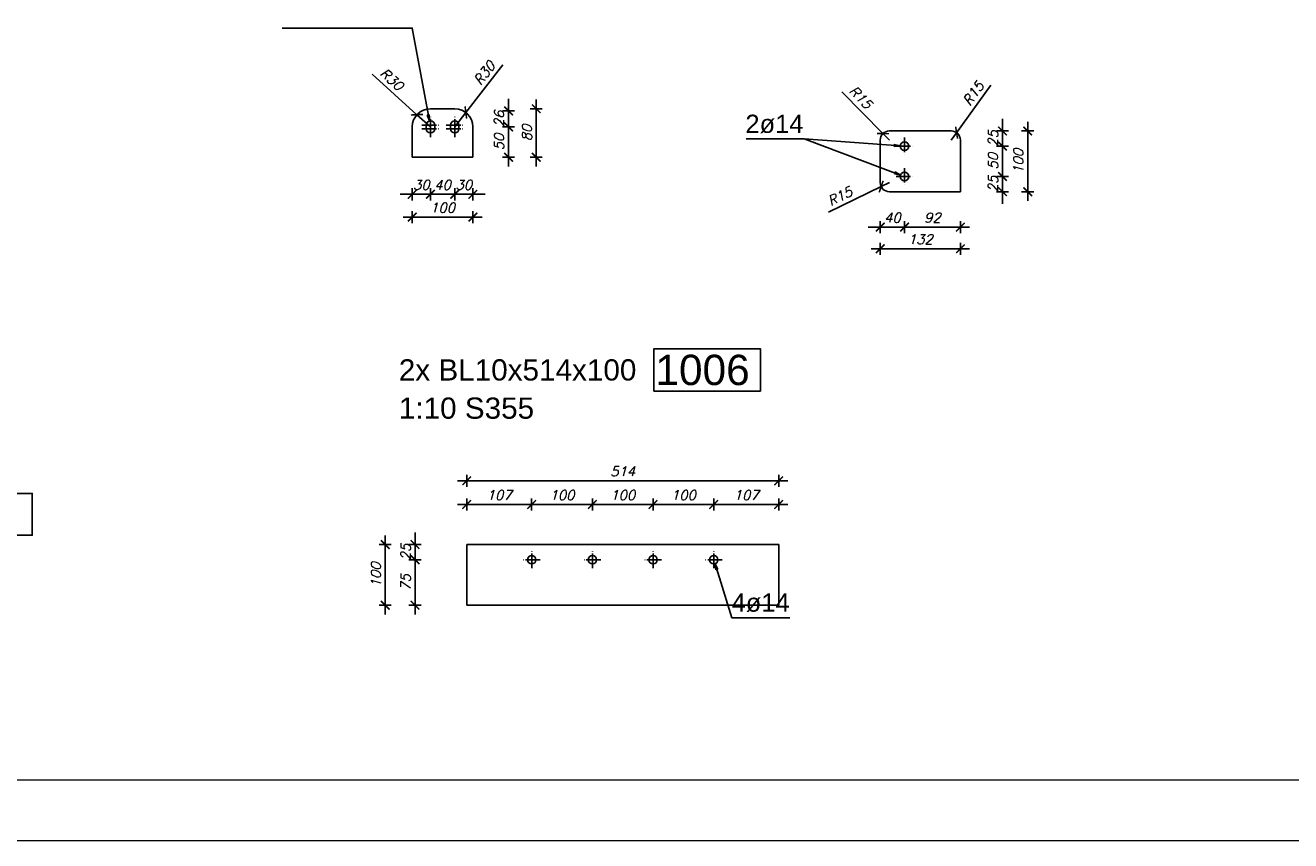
# Model space of a CAD drawing. Header units: millimetres. Extents: x 1814 to 94182, y 11562 to 49454.
# Tile 484 of 656: x 29456 to 29978, y 20272 to 20608. Entities that reach past the tile are written whole.
import ezdxf

# ---------------------------------------------------------------- set-up
doc = ezdxf.new("R2010")
doc.units = ezdxf.units.MM
doc.linetypes.add('ACAD_ISO04W100', pattern=[30, 24, -3, 0, -3])
doc.layers.add('pomoc', color=210, linetype='Continuous', lineweight=9, plot=False)
doc.layers.add('ramka', color=84, linetype='Continuous', lineweight=15)
doc.layers.add('wymiar', color=135, linetype='Continuous', lineweight=9)
doc.styles.add('ARIAL', font='arial.ttf')
doc.styles.add('WYMIARY', font='simplex.shx', dxfattribs={"oblique": 15})
doc.dimstyles.new('1--10', dxfattribs={"dimscale": 25, "dimtxt": 0.16, "dimasz": 0.2, "dimexe": 0.1, "dimexo": 0.1, "dimgap": 0.075, "dimtad": 1, "dimdec": 0, "dimlfac": 4, "dimrnd": 0.01, "dimzin": 9, "dimtxsty": 'WYMIARY', "dimblk": 'ARCHTICK', "dimcen": 0.2, "dimdle": 0.15, "dimadec": 1, "dimazin": 1, "dimtfac": 1, "dimtdec": 0, "dimtix": 1, "dimtmove": 2, "dimatfit": 3, "dimldrblk": 'ARCHTICK', "dimfxl": 0, "dimarcsym": 0})

# ---------------------------------------------------------------- blocks, each defined once
blk = doc.blocks.new('_ARCHTICK')
at = {"color": 0, "linetype": 'ByBlock', "lineweight": -2}
blk.add_solid([(0.4, 0.31), (0.31, 0.4), (-0.31, -0.4), (-0.4, -0.31)], dxfattribs=at)
blk = doc.blocks.new('*D2640')
at = {"layer": 'Defpoints', "color": 0}
for p in [(29665.07, 20410.6), (29638.32, 20394.09), (29665.07, 20391.34)]:
    blk.add_point(p, dxfattribs=at)
at = {"layer": 'wymiar', "color": 0, "lineweight": -2}
for p, q in [((29638.32, 20408.1), (29638.32, 20413.1)), ((29665.07, 20408.1), (29665.07, 20413.1)), ((29634.57, 20410.6), (29668.82, 20410.6))]:
    blk.add_line(p, q, dxfattribs=at)
at = {"layer": 'wymiar', "color": 0, "lineweight": -2, "xscale": 5, "yscale": 5, "zscale": 5, "rotation": 180}
blk.add_blockref('_ARCHTICK', (29638.32, 20410.6), dxfattribs=at)
at = {"layer": 'wymiar', "color": 0, "lineweight": -2, "xscale": 5, "yscale": 5, "zscale": 5}
blk.add_blockref('_ARCHTICK', (29665.07, 20410.6), dxfattribs=at)
at = {"layer": 'wymiar', "color": 0, "insert": (29651.7, 20414.47), "char_height": 4, "attachment_point": 5, "style": 'WYMIARY'}
blk.add_mtext('107', dxfattribs=at)
blk = doc.blocks.new('*D2641')
at = {"layer": 'Defpoints', "color": 0}
for p in [(29690.07, 20410.6), (29665.07, 20391.34), (29690.07, 20384.34)]:
    blk.add_point(p, dxfattribs=at)
at = {"layer": 'wymiar', "color": 0, "lineweight": -2}
for p, q in [((29665.07, 20408.1), (29665.07, 20413.1)), ((29690.07, 20408.1), (29690.07, 20413.1)), ((29661.32, 20410.6), (29693.82, 20410.6))]:
    blk.add_line(p, q, dxfattribs=at)
at = {"layer": 'wymiar', "color": 0, "lineweight": -2, "xscale": 5, "yscale": 5, "zscale": 5, "rotation": 180}
blk.add_blockref('_ARCHTICK', (29665.07, 20410.6), dxfattribs=at)
at = {"layer": 'wymiar', "color": 0, "lineweight": -2, "xscale": 5, "yscale": 5, "zscale": 5}
blk.add_blockref('_ARCHTICK', (29690.07, 20410.6), dxfattribs=at)
at = {"layer": 'wymiar', "color": 0, "insert": (29677.57, 20414.47), "char_height": 4, "attachment_point": 5, "style": 'WYMIARY'}
blk.add_mtext('100', dxfattribs=at)
blk = doc.blocks.new('*D2642')
at = {"layer": 'Defpoints', "color": 0}
for p in [(29715.07, 20410.6), (29715.07, 20387.84), (29690.07, 20384.34)]:
    blk.add_point(p, dxfattribs=at)
at = {"layer": 'wymiar', "color": 0, "lineweight": -2}
for p, q in [((29690.07, 20408.1), (29690.07, 20413.1)), ((29715.07, 20408.1), (29715.07, 20413.1)), ((29686.32, 20410.6), (29718.82, 20410.6))]:
    blk.add_line(p, q, dxfattribs=at)
at = {"layer": 'wymiar', "color": 0, "lineweight": -2, "xscale": 5, "yscale": 5, "zscale": 5, "rotation": 180}
blk.add_blockref('_ARCHTICK', (29690.07, 20410.6), dxfattribs=at)
at = {"layer": 'wymiar', "color": 0, "lineweight": -2, "xscale": 5, "yscale": 5, "zscale": 5}
blk.add_blockref('_ARCHTICK', (29715.07, 20410.6), dxfattribs=at)
at = {"layer": 'wymiar', "color": 0, "insert": (29702.57, 20414.47), "char_height": 4, "attachment_point": 5, "style": 'WYMIARY'}
blk.add_mtext('100', dxfattribs=at)
blk = doc.blocks.new('*D2643')
at = {"layer": 'Defpoints', "color": 0}
for p in [(29740.07, 20410.6), (29715.07, 20387.84), (29740.07, 20387.84)]:
    blk.add_point(p, dxfattribs=at)
at = {"layer": 'wymiar', "color": 0, "lineweight": -2}
for p, q in [((29715.07, 20408.1), (29715.07, 20413.1)), ((29740.07, 20408.1), (29740.07, 20413.1)), ((29711.32, 20410.6), (29743.82, 20410.6))]:
    blk.add_line(p, q, dxfattribs=at)
at = {"layer": 'wymiar', "color": 0, "lineweight": -2, "xscale": 5, "yscale": 5, "zscale": 5, "rotation": 180}
blk.add_blockref('_ARCHTICK', (29715.07, 20410.6), dxfattribs=at)
at = {"layer": 'wymiar', "color": 0, "lineweight": -2, "xscale": 5, "yscale": 5, "zscale": 5}
blk.add_blockref('_ARCHTICK', (29740.07, 20410.6), dxfattribs=at)
at = {"layer": 'wymiar', "color": 0, "insert": (29727.57, 20414.47), "char_height": 4, "attachment_point": 5, "style": 'WYMIARY'}
blk.add_mtext('100', dxfattribs=at)
blk = doc.blocks.new('*D2644')
at = {"layer": 'Defpoints', "color": 0}
for p in [(29766.82, 20410.6), (29766.82, 20394.09), (29740.07, 20387.84)]:
    blk.add_point(p, dxfattribs=at)
at = {"layer": 'wymiar', "color": 0, "lineweight": -2}
for p, q in [((29740.07, 20408.1), (29740.07, 20413.1)), ((29766.82, 20408.1), (29766.82, 20413.1)), ((29736.32, 20410.6), (29770.57, 20410.6))]:
    blk.add_line(p, q, dxfattribs=at)
at = {"layer": 'wymiar', "color": 0, "lineweight": -2, "xscale": 5, "yscale": 5, "zscale": 5, "rotation": 180}
blk.add_blockref('_ARCHTICK', (29740.07, 20410.6), dxfattribs=at)
at = {"layer": 'wymiar', "color": 0, "lineweight": -2, "xscale": 5, "yscale": 5, "zscale": 5}
blk.add_blockref('_ARCHTICK', (29766.82, 20410.6), dxfattribs=at)
at = {"layer": 'wymiar', "color": 0, "insert": (29753.45, 20414.47), "char_height": 4, "attachment_point": 5, "style": 'WYMIARY'}
blk.add_mtext('107', dxfattribs=at)
blk = doc.blocks.new('*D2645')
at = {"layer": 'Defpoints', "color": 0}
for p in [(29766.82, 20420.37), (29638.32, 20394.09), (29766.82, 20394.09)]:
    blk.add_point(p, dxfattribs=at)
at = {"layer": 'wymiar', "color": 0, "lineweight": -2}
for p, q in [((29638.32, 20417.87), (29638.32, 20422.87)), ((29766.82, 20417.87), (29766.82, 20422.87)), ((29634.57, 20420.37), (29770.57, 20420.37))]:
    blk.add_line(p, q, dxfattribs=at)
at = {"layer": 'wymiar', "color": 0, "lineweight": -2, "xscale": 5, "yscale": 5, "zscale": 5, "rotation": 180}
blk.add_blockref('_ARCHTICK', (29638.32, 20420.37), dxfattribs=at)
at = {"layer": 'wymiar', "color": 0, "lineweight": -2, "xscale": 5, "yscale": 5, "zscale": 5}
blk.add_blockref('_ARCHTICK', (29766.82, 20420.37), dxfattribs=at)
at = {"layer": 'wymiar', "color": 0, "insert": (29702.57, 20424.25), "char_height": 4, "attachment_point": 5, "style": 'WYMIARY'}
blk.add_mtext('514', dxfattribs=at)
blk = doc.blocks.new('*D2646')
at = {"layer": 'Defpoints', "color": 0}
for p in [(29617.03, 20387.84), (29661.57, 20387.84), (29638.32, 20369.09)]:
    blk.add_point(p, dxfattribs=at)
at = {"layer": 'wymiar', "color": 0, "lineweight": -2}
for p, q in [((29617.03, 20365.34), (29617.03, 20391.59)), ((29619.53, 20387.84), (29614.53, 20387.84)), ((29619.53, 20369.09), (29614.53, 20369.09))]:
    blk.add_line(p, q, dxfattribs=at)
at = {"layer": 'wymiar', "color": 0, "lineweight": -2, "xscale": 5, "yscale": 5, "zscale": 5}
for p, rotation in [((29617.03, 20387.84), 90), ((29617.03, 20369.09), 270)]:
    blk.add_blockref('_ARCHTICK', p, dxfattribs=dict(at, rotation=rotation))
at = {"layer": 'wymiar', "color": 0, "insert": (29613.16, 20378.47), "char_height": 4, "attachment_point": 5, "rotation": 90, "style": 'WYMIARY'}
blk.add_mtext('75', dxfattribs=at)
blk = doc.blocks.new('*D2647')
at = {"layer": 'Defpoints', "color": 0}
for p in [(29617.03, 20394.09), (29638.32, 20394.09), (29661.57, 20387.84)]:
    blk.add_point(p, dxfattribs=at)
at = {"layer": 'wymiar', "color": 0, "lineweight": -2}
for p, q in [((29617.03, 20394.09), (29617.03, 20399.09)), ((29619.53, 20394.09), (29614.53, 20394.09)), ((29617.03, 20387.84), (29617.03, 20394.09)), ((29619.53, 20387.84), (29614.53, 20387.84)), ((29617.03, 20387.84), (29617.03, 20382.84))]:
    blk.add_line(p, q, dxfattribs=at)
at = {"layer": 'wymiar', "color": 0, "lineweight": -2, "xscale": 5, "yscale": 5, "zscale": 5}
for p, rotation in [((29617.03, 20394.09), 270), ((29617.03, 20387.84), 90)]:
    blk.add_blockref('_ARCHTICK', p, dxfattribs=dict(at, rotation=rotation))
at = {"layer": 'wymiar', "color": 0, "insert": (29613.16, 20390.97), "char_height": 4, "attachment_point": 5, "rotation": 90, "style": 'WYMIARY'}
blk.add_mtext('25', dxfattribs=at)
blk = doc.blocks.new('*D2648')
at = {"layer": 'Defpoints', "color": 0}
for p in [(29638.32, 20394.09), (29604.76, 20369.09), (29638.32, 20369.09)]:
    blk.add_point(p, dxfattribs=at)
at = {"layer": 'wymiar', "color": 0, "lineweight": -2}
for p, q in [((29604.76, 20397.84), (29604.76, 20365.34)), ((29607.26, 20394.09), (29602.26, 20394.09)), ((29607.26, 20369.09), (29602.26, 20369.09))]:
    blk.add_line(p, q, dxfattribs=at)
at = {"layer": 'wymiar', "color": 0, "lineweight": -2, "xscale": 5, "yscale": 5, "zscale": 5}
for p, rotation in [((29604.76, 20394.09), 90), ((29604.76, 20369.09), 270)]:
    blk.add_blockref('_ARCHTICK', p, dxfattribs=dict(at, rotation=rotation))
at = {"layer": 'wymiar', "color": 0, "insert": (29600.89, 20381.59), "char_height": 4, "attachment_point": 5, "rotation": 90, "style": 'WYMIARY'}
blk.add_mtext('100', dxfattribs=at)
blk = doc.blocks.new('*D2958')
at = {"layer": 'Defpoints', "color": 0}
for p in [(29623.37, 20561.9), (29615.87, 20553.65), (29623.37, 20538.39)]:
    blk.add_point(p, dxfattribs=at)
at = {"layer": 'wymiar', "color": 0, "lineweight": -2}
for p, q in [((29615.87, 20538.39), (29610.87, 20538.39)), ((29615.87, 20540.89), (29615.87, 20535.89)), ((29615.87, 20538.39), (29623.37, 20538.39)), ((29623.37, 20540.89), (29623.37, 20535.89)), ((29623.37, 20538.39), (29628.37, 20538.39))]:
    blk.add_line(p, q, dxfattribs=at)
at = {"layer": 'wymiar', "color": 0, "lineweight": -2, "xscale": 5, "yscale": 5, "zscale": 5}
blk.add_blockref('_ARCHTICK', (29615.87, 20538.39), dxfattribs=at)
at = {"layer": 'wymiar', "color": 0, "lineweight": -2, "xscale": 5, "yscale": 5, "zscale": 5, "rotation": 180}
blk.add_blockref('_ARCHTICK', (29623.37, 20538.39), dxfattribs=at)
at = {"layer": 'wymiar', "color": 0, "insert": (29619.62, 20542.26), "char_height": 4, "attachment_point": 5, "style": 'WYMIARY'}
blk.add_mtext('30', dxfattribs=at)
blk = doc.blocks.new('*D2959')
at = {"layer": 'Defpoints', "color": 0}
for p in [(29623.37, 20561.9), (29633.37, 20561.9), (29633.37, 20538.39)]:
    blk.add_point(p, dxfattribs=at)
at = {"layer": 'wymiar', "color": 0, "lineweight": -2}
for p, q in [((29623.37, 20538.39), (29618.37, 20538.39)), ((29623.37, 20540.89), (29623.37, 20535.89)), ((29623.37, 20538.39), (29633.37, 20538.39)), ((29633.37, 20540.89), (29633.37, 20535.89)), ((29633.37, 20538.39), (29638.37, 20538.39))]:
    blk.add_line(p, q, dxfattribs=at)
at = {"layer": 'wymiar', "color": 0, "lineweight": -2, "xscale": 5, "yscale": 5, "zscale": 5}
blk.add_blockref('_ARCHTICK', (29623.37, 20538.39), dxfattribs=at)
at = {"layer": 'wymiar', "color": 0, "lineweight": -2, "xscale": 5, "yscale": 5, "zscale": 5, "rotation": 180}
blk.add_blockref('_ARCHTICK', (29633.37, 20538.39), dxfattribs=at)
at = {"layer": 'wymiar', "color": 0, "insert": (29628.37, 20542.26), "char_height": 4, "attachment_point": 5, "style": 'WYMIARY'}
blk.add_mtext('40', dxfattribs=at)
blk = doc.blocks.new('*D2960')
at = {"layer": 'Defpoints', "color": 0}
for p in [(29633.37, 20561.9), (29640.87, 20553.65), (29640.87, 20538.39)]:
    blk.add_point(p, dxfattribs=at)
at = {"layer": 'wymiar', "color": 0, "lineweight": -2}
for p, q in [((29633.37, 20538.39), (29628.37, 20538.39)), ((29633.37, 20540.89), (29633.37, 20535.89)), ((29633.37, 20538.39), (29640.87, 20538.39)), ((29640.87, 20540.89), (29640.87, 20535.89)), ((29640.87, 20538.39), (29645.87, 20538.39))]:
    blk.add_line(p, q, dxfattribs=at)
at = {"layer": 'wymiar', "color": 0, "lineweight": -2, "xscale": 5, "yscale": 5, "zscale": 5}
blk.add_blockref('_ARCHTICK', (29633.37, 20538.39), dxfattribs=at)
at = {"layer": 'wymiar', "color": 0, "lineweight": -2, "xscale": 5, "yscale": 5, "zscale": 5, "rotation": 180}
blk.add_blockref('_ARCHTICK', (29640.87, 20538.39), dxfattribs=at)
at = {"layer": 'wymiar', "color": 0, "insert": (29637.12, 20542.26), "char_height": 4, "attachment_point": 5, "style": 'WYMIARY'}
blk.add_mtext('30', dxfattribs=at)
blk = doc.blocks.new('*D2961')
at = {"layer": 'Defpoints', "color": 0}
for p in [(29615.87, 20553.65), (29640.87, 20553.65), (29640.87, 20529)]:
    blk.add_point(p, dxfattribs=at)
at = {"layer": 'wymiar', "color": 0, "lineweight": -2}
for p, q in [((29612.12, 20529), (29644.62, 20529)), ((29615.87, 20531.5), (29615.87, 20526.5)), ((29640.87, 20531.5), (29640.87, 20526.5))]:
    blk.add_line(p, q, dxfattribs=at)
at = {"layer": 'wymiar', "color": 0, "lineweight": -2, "xscale": 5, "yscale": 5, "zscale": 5, "rotation": 180}
blk.add_blockref('_ARCHTICK', (29615.87, 20529), dxfattribs=at)
at = {"layer": 'wymiar', "color": 0, "lineweight": -2, "xscale": 5, "yscale": 5, "zscale": 5}
blk.add_blockref('_ARCHTICK', (29640.87, 20529), dxfattribs=at)
at = {"layer": 'wymiar', "color": 0, "insert": (29628.37, 20532.88), "char_height": 4, "attachment_point": 5, "style": 'WYMIARY'}
blk.add_mtext('100', dxfattribs=at)
blk = doc.blocks.new('*D2962')
at = {"layer": 'Defpoints', "color": 0}
for p in [(29635.12, 20566.15), (29655.55, 20566.15), (29635.81, 20553.65)]:
    blk.add_point(p, dxfattribs=at)
at = {"layer": 'wymiar', "color": 0, "lineweight": -2}
for p, q in [((29655.55, 20549.9), (29655.55, 20569.9)), ((29653.05, 20566.15), (29658.05, 20566.15)), ((29653.05, 20553.65), (29658.05, 20553.65))]:
    blk.add_line(p, q, dxfattribs=at)
at = {"layer": 'wymiar', "color": 0, "lineweight": -2, "xscale": 5, "yscale": 5, "zscale": 5}
for p, rotation in [((29655.55, 20566.15), 90), ((29655.55, 20553.65), 270)]:
    blk.add_blockref('_ARCHTICK', p, dxfattribs=dict(at, rotation=rotation))
at = {"layer": 'wymiar', "color": 0, "insert": (29651.67, 20559.9), "char_height": 4, "attachment_point": 5, "rotation": 90, "style": 'WYMIARY'}
blk.add_mtext('50', dxfattribs=at)
blk = doc.blocks.new('*D2963')
at = {"layer": 'Defpoints', "color": 0}
for p in [(29628.37, 20572.76), (29655.55, 20572.76), (29635.12, 20566.15)]:
    blk.add_point(p, dxfattribs=at)
at = {"layer": 'wymiar', "color": 0, "lineweight": -2}
for p, q in [((29655.55, 20572.76), (29655.55, 20577.76)), ((29653.05, 20572.76), (29658.05, 20572.76)), ((29655.55, 20566.15), (29655.55, 20572.76)), ((29653.05, 20566.15), (29658.05, 20566.15)), ((29655.55, 20566.15), (29655.55, 20561.15))]:
    blk.add_line(p, q, dxfattribs=at)
at = {"layer": 'wymiar', "color": 0, "lineweight": -2, "xscale": 5, "yscale": 5, "zscale": 5}
for p, rotation in [((29655.55, 20572.76), 270), ((29655.55, 20566.15), 90)]:
    blk.add_blockref('_ARCHTICK', p, dxfattribs=dict(at, rotation=rotation))
at = {"layer": 'wymiar', "color": 0, "insert": (29651.67, 20569.45), "char_height": 4, "attachment_point": 5, "rotation": 90, "style": 'WYMIARY'}
blk.add_mtext('26', dxfattribs=at)
blk = doc.blocks.new('*D2964')
at = {"layer": 'Defpoints', "color": 0}
for p in [(29628.37, 20573.65), (29628.37, 20553.65), (29666.96, 20553.65)]:
    blk.add_point(p, dxfattribs=at)
at = {"layer": 'wymiar', "color": 0, "lineweight": -2}
for p, q in [((29664.46, 20573.65), (29669.46, 20573.65)), ((29666.96, 20577.4), (29666.96, 20549.9)), ((29664.46, 20553.65), (29669.46, 20553.65))]:
    blk.add_line(p, q, dxfattribs=at)
at = {"layer": 'wymiar', "color": 0, "lineweight": -2, "xscale": 5, "yscale": 5, "zscale": 5}
for p, rotation in [((29666.96, 20573.65), 90), ((29666.96, 20553.65), 270)]:
    blk.add_blockref('_ARCHTICK', p, dxfattribs=dict(at, rotation=rotation))
at = {"layer": 'wymiar', "color": 0, "insert": (29663.09, 20563.65), "char_height": 4, "attachment_point": 5, "rotation": 90, "style": 'WYMIARY'}
blk.add_mtext('80', dxfattribs=at)
blk = doc.blocks.new('*D2965')
at = {"layer": 'Defpoints', "color": 0}
for p in [(29808.66, 20551.97), (29818.66, 20542.22), (29818.66, 20524.87)]:
    blk.add_point(p, dxfattribs=at)
at = {"layer": 'wymiar', "color": 0, "lineweight": -2}
for p, q in [((29808.66, 20527.37), (29808.66, 20522.37)), ((29818.66, 20527.37), (29818.66, 20522.37)), ((29808.66, 20524.87), (29803.66, 20524.87)), ((29808.66, 20524.87), (29818.66, 20524.87)), ((29818.66, 20524.87), (29823.66, 20524.87))]:
    blk.add_line(p, q, dxfattribs=at)
at = {"layer": 'wymiar', "color": 0, "lineweight": -2, "xscale": 5, "yscale": 5, "zscale": 5}
blk.add_blockref('_ARCHTICK', (29808.66, 20524.87), dxfattribs=at)
at = {"layer": 'wymiar', "color": 0, "lineweight": -2, "xscale": 5, "yscale": 5, "zscale": 5, "rotation": 180}
blk.add_blockref('_ARCHTICK', (29818.66, 20524.87), dxfattribs=at)
at = {"layer": 'wymiar', "color": 0, "insert": (29813.66, 20528.75), "char_height": 4, "attachment_point": 5, "style": 'WYMIARY'}
blk.add_mtext('40', dxfattribs=at)
blk = doc.blocks.new('*D2966')
at = {"layer": 'Defpoints', "color": 0}
for p in [(29841.66, 20550.1), (29818.66, 20542.22), (29841.66, 20524.87)]:
    blk.add_point(p, dxfattribs=at)
at = {"layer": 'wymiar', "color": 0, "lineweight": -2}
for p, q in [((29818.66, 20527.37), (29818.66, 20522.37)), ((29841.66, 20527.37), (29841.66, 20522.37)), ((29814.91, 20524.87), (29845.41, 20524.87))]:
    blk.add_line(p, q, dxfattribs=at)
at = {"layer": 'wymiar', "color": 0, "lineweight": -2, "xscale": 5, "yscale": 5, "zscale": 5, "rotation": 180}
blk.add_blockref('_ARCHTICK', (29818.66, 20524.87), dxfattribs=at)
at = {"layer": 'wymiar', "color": 0, "lineweight": -2, "xscale": 5, "yscale": 5, "zscale": 5}
blk.add_blockref('_ARCHTICK', (29841.66, 20524.87), dxfattribs=at)
at = {"layer": 'wymiar', "color": 0, "insert": (29830.16, 20528.75), "char_height": 4, "attachment_point": 5, "style": 'WYMIARY'}
blk.add_mtext('92', dxfattribs=at)
blk = doc.blocks.new('*D2967')
at = {"layer": 'Defpoints', "color": 0}
for p in [(29822.16, 20545.72), (29859, 20545.72), (29827.04, 20539.47)]:
    blk.add_point(p, dxfattribs=at)
at = {"layer": 'wymiar', "color": 0, "lineweight": -2}
for p, q in [((29859, 20545.72), (29859, 20550.72)), ((29856.5, 20545.72), (29861.5, 20545.72)), ((29859, 20539.47), (29859, 20545.72)), ((29856.5, 20539.47), (29861.5, 20539.47)), ((29859, 20539.47), (29859, 20534.47))]:
    blk.add_line(p, q, dxfattribs=at)
at = {"layer": 'wymiar', "color": 0, "lineweight": -2, "xscale": 5, "yscale": 5, "zscale": 5}
for p, rotation in [((29859, 20545.72), 270), ((29859, 20539.47), 90)]:
    blk.add_blockref('_ARCHTICK', p, dxfattribs=dict(at, rotation=rotation))
at = {"layer": 'wymiar', "color": 0, "insert": (29855.12, 20542.6), "char_height": 4, "attachment_point": 5, "rotation": 90, "style": 'WYMIARY'}
blk.add_mtext('25', dxfattribs=at)
blk = doc.blocks.new('*D2968')
at = {"layer": 'Defpoints', "color": 0}
for p in [(29822.16, 20558.22), (29859, 20558.22), (29822.16, 20545.72)]:
    blk.add_point(p, dxfattribs=at)
at = {"layer": 'wymiar', "color": 0, "lineweight": -2}
for p, q in [((29856.5, 20558.22), (29861.5, 20558.22)), ((29859, 20541.97), (29859, 20561.97)), ((29856.5, 20545.72), (29861.5, 20545.72))]:
    blk.add_line(p, q, dxfattribs=at)
at = {"layer": 'wymiar', "color": 0, "lineweight": -2, "xscale": 5, "yscale": 5, "zscale": 5}
for p, rotation in [((29859, 20558.22), 90), ((29859, 20545.72), 270)]:
    blk.add_blockref('_ARCHTICK', p, dxfattribs=dict(at, rotation=rotation))
at = {"layer": 'wymiar', "color": 0, "insert": (29855.12, 20551.97), "char_height": 4, "attachment_point": 5, "rotation": 90, "style": 'WYMIARY'}
blk.add_mtext('50', dxfattribs=at)
blk = doc.blocks.new('*D2969')
at = {"layer": 'Defpoints', "color": 0}
for p in [(29825.16, 20564.47), (29859, 20564.47), (29822.16, 20558.22)]:
    blk.add_point(p, dxfattribs=at)
at = {"layer": 'wymiar', "color": 0, "lineweight": -2}
for p, q in [((29859, 20564.47), (29859, 20569.47)), ((29856.5, 20564.47), (29861.5, 20564.47)), ((29859, 20558.22), (29859, 20564.47)), ((29856.5, 20558.22), (29861.5, 20558.22)), ((29859, 20558.22), (29859, 20553.22))]:
    blk.add_line(p, q, dxfattribs=at)
at = {"layer": 'wymiar', "color": 0, "lineweight": -2, "xscale": 5, "yscale": 5, "zscale": 5}
for p, rotation in [((29859, 20564.47), 270), ((29859, 20558.22), 90)]:
    blk.add_blockref('_ARCHTICK', p, dxfattribs=dict(at, rotation=rotation))
at = {"layer": 'wymiar', "color": 0, "insert": (29855.12, 20561.35), "char_height": 4, "attachment_point": 5, "rotation": 90, "style": 'WYMIARY'}
blk.add_mtext('25', dxfattribs=at)
blk = doc.blocks.new('*D2970')
at = {"layer": 'Defpoints', "color": 0}
for p in [(29825.16, 20564.47), (29827.04, 20539.47), (29869.4, 20539.47)]:
    blk.add_point(p, dxfattribs=at)
at = {"layer": 'wymiar', "color": 0, "lineweight": -2}
for p, q in [((29869.4, 20568.22), (29869.4, 20535.72)), ((29866.9, 20564.47), (29871.9, 20564.47)), ((29866.9, 20539.47), (29871.9, 20539.47))]:
    blk.add_line(p, q, dxfattribs=at)
at = {"layer": 'wymiar', "color": 0, "lineweight": -2, "xscale": 5, "yscale": 5, "zscale": 5}
for p, rotation in [((29869.4, 20564.47), 90), ((29869.4, 20539.47), 270)]:
    blk.add_blockref('_ARCHTICK', p, dxfattribs=dict(at, rotation=rotation))
at = {"layer": 'wymiar', "color": 0, "insert": (29865.52, 20551.97), "char_height": 4, "attachment_point": 5, "rotation": 90, "style": 'WYMIARY'}
blk.add_mtext('100', dxfattribs=at)
blk = doc.blocks.new('*D2971')
at = {"layer": 'Defpoints', "color": 0}
for p in [(29808.66, 20551.97), (29841.66, 20550.1), (29841.66, 20515.96)]:
    blk.add_point(p, dxfattribs=at)
at = {"layer": 'wymiar', "color": 0, "lineweight": -2}
for p, q in [((29804.91, 20515.96), (29845.41, 20515.96)), ((29808.66, 20518.46), (29808.66, 20513.46)), ((29841.66, 20518.46), (29841.66, 20513.46))]:
    blk.add_line(p, q, dxfattribs=at)
at = {"layer": 'wymiar', "color": 0, "lineweight": -2, "xscale": 5, "yscale": 5, "zscale": 5, "rotation": 180}
blk.add_blockref('_ARCHTICK', (29808.66, 20515.96), dxfattribs=at)
at = {"layer": 'wymiar', "color": 0, "lineweight": -2, "xscale": 5, "yscale": 5, "zscale": 5}
blk.add_blockref('_ARCHTICK', (29841.66, 20515.96), dxfattribs=at)
at = {"layer": 'wymiar', "color": 0, "insert": (29825.16, 20519.84), "char_height": 4, "attachment_point": 5, "style": 'WYMIARY'}
blk.add_mtext('132', dxfattribs=at)
blk = doc.blocks.new('*D2972')
at = {"layer": 'Defpoints', "color": 0}
for p in [(29812.41, 20543.22), (29809.04, 20541.58)]:
    blk.add_point(p, dxfattribs=at)
at = {"layer": 'wymiar', "color": 0, "lineweight": -2}
for p in [(29812.41, 20543.22), (29787.34, 20530.97)]:
    blk.add_line(p, (29809.04, 20541.58), dxfattribs=at)
at = {"layer": 'wymiar', "color": 0, "lineweight": -2, "xscale": 5, "yscale": 5, "zscale": 5, "rotation": 26.03996932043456}
blk.add_blockref('_ARCHTICK', (29809.04, 20541.58), dxfattribs=at)
at = {"layer": 'wymiar', "color": 0, "insert": (29792, 20537.56), "char_height": 4, "attachment_point": 5, "rotation": 26.04, "style": 'WYMIARY'}
blk.add_mtext('R15', dxfattribs=at)
blk = doc.blocks.new('*D2973')
at = {"layer": 'Defpoints', "color": 0}
for p in [(29809.78, 20563.4), (29812.41, 20560.72)]:
    blk.add_point(p, dxfattribs=at)
at = {"layer": 'wymiar', "color": 0, "lineweight": -2}
for p in [(29792.87, 20580.65), (29812.41, 20560.72)]:
    blk.add_line(p, (29809.78, 20563.4), dxfattribs=at)
at = {"layer": 'wymiar', "color": 0, "lineweight": -2, "xscale": 5, "yscale": 5, "zscale": 5, "rotation": 314.4349410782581}
blk.add_blockref('_ARCHTICK', (29809.78, 20563.4), dxfattribs=at)
at = {"layer": 'wymiar', "color": 0, "insert": (29800.6, 20578.31), "char_height": 4, "attachment_point": 5, "rotation": 314.4349, "style": 'WYMIARY'}
blk.add_mtext('R15', dxfattribs=at)
blk = doc.blocks.new('*D2974')
at = {"layer": 'Defpoints', "color": 0}
for p in [(29840.1, 20563.77), (29837.91, 20560.72)]:
    blk.add_point(p, dxfattribs=at)
at = {"layer": 'wymiar', "color": 0, "lineweight": -2}
for p in [(29854.23, 20583.36), (29837.91, 20560.72)]:
    blk.add_line(p, (29840.1, 20563.77), dxfattribs=at)
at = {"layer": 'wymiar', "color": 0, "lineweight": -2, "xscale": 5, "yscale": 5, "zscale": 5, "rotation": 234.1992029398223}
blk.add_blockref('_ARCHTICK', (29840.1, 20563.77), dxfattribs=at)
at = {"layer": 'wymiar', "color": 0, "insert": (29846.95, 20579.88), "char_height": 4, "attachment_point": 5, "rotation": 54.1992, "style": 'WYMIARY'}
blk.add_mtext('R15', dxfattribs=at)
blk = doc.blocks.new('*D2975')
at = {"layer": 'Defpoints', "color": 0}
for p in [(29617.81, 20571.18), (29623.37, 20566.15)]:
    blk.add_point(p, dxfattribs=at)
at = {"layer": 'wymiar', "color": 0, "lineweight": -2}
for p in [(29599.32, 20587.87), (29623.37, 20566.15)]:
    blk.add_line(p, (29617.81, 20571.18), dxfattribs=at)
at = {"layer": 'wymiar', "color": 0, "lineweight": -2, "xscale": 5, "yscale": 5, "zscale": 5, "rotation": 317.9216243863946}
blk.add_blockref('_ARCHTICK', (29617.81, 20571.18), dxfattribs=at)
at = {"layer": 'wymiar', "color": 0, "insert": (29607.45, 20585.75), "char_height": 4, "attachment_point": 5, "rotation": 317.9216, "style": 'WYMIARY'}
blk.add_mtext('R30', dxfattribs=at)
blk = doc.blocks.new('*D2976')
at = {"layer": 'Defpoints', "color": 0}
for p in [(29637.96, 20572.09), (29633.37, 20566.15)]:
    blk.add_point(p, dxfattribs=at)
at = {"layer": 'wymiar', "color": 0, "lineweight": -2}
for p in [(29653.2, 20591.78), (29633.37, 20566.15)]:
    blk.add_line(p, (29637.96, 20572.09), dxfattribs=at)
at = {"layer": 'wymiar', "color": 0, "lineweight": -2, "xscale": 5, "yscale": 5, "zscale": 5, "rotation": 232.2781938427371}
blk.add_blockref('_ARCHTICK', (29637.96, 20572.09), dxfattribs=at)
at = {"layer": 'wymiar', "color": 0, "insert": (29645.58, 20588.26), "char_height": 4, "attachment_point": 5, "rotation": 52.2782, "style": 'WYMIARY'}
blk.add_mtext('R30', dxfattribs=at)

msp = doc.modelspace()

# ---------------------------------------------------------------- linework, layer by layer
at = {"color": 145, "linetype": 'Continuous', "ltscale": 0.25}
for p, q in [((29633.375, 20573.654), (29623.375, 20573.654)), ((29615.875, 20566.154), (29615.875, 20553.654)), ((29621.624, 20565.404), (29621.624, 20566.904)), ((29625.125, 20566.904), (29625.125, 20565.404)), ((29631.624, 20565.404), (29631.624, 20566.904)), ((29635.125, 20566.904), (29635.125, 20565.404)), ((29640.875, 20553.654), (29640.875, 20566.154)), ((29837.91, 20564.474), (29812.41, 20564.474)), ((29808.66, 20560.724), (29808.66, 20543.224)), ((29841.66, 20539.474), (29841.66, 20560.724)), ((29615.875, 20553.654), (29640.875, 20553.654)), ((29812.41, 20539.474), (29841.66, 20539.474)), ((29766.821, 20394.094), (29638.323, 20394.094)), ((29638.323, 20394.094), (29638.323, 20369.094)), ((29766.821, 20369.094), (29766.821, 20394.094)), ((29638.323, 20369.094), (29766.821, 20369.094))]:
    msp.add_line(p, q, dxfattribs=at)
at = {"color": 0, "linetype": 'ByBlock', "lineweight": -2}
for p, q in [((29622.882, 20571.129, 2956.242), (29622.063, 20570.978, 2956.242)), ((29622.925, 20568.595, 2956.242), (29622.063, 20570.978, 2956.242)), ((29622.882, 20571.129, 2956.242), (29622.925, 20568.595, 2956.242)), ((29814.451, 20558.943, -5851.99), (29814.391, 20558.112, -5851.99)), ((29816.914, 20558.349, -5851.99), (29814.391, 20558.112, -5851.99)), ((29814.451, 20558.943, -5851.99), (29816.914, 20558.349, -5851.99)), ((29814.825, 20547.603, -5851.99), (29814.533, 20546.822, -5851.99)), ((29814.825, 20547.603, -5851.99), (29817.021, 20546.337, -5851.99)), ((29817.021, 20546.337, -5851.99), (29814.533, 20546.822, -5851.99)), ((29740.946, 20383.664, 40174.856), (29740.595, 20386.174, 40174.856)), ((29740.595, 20386.174, 40174.856), (29741.741, 20383.914, 40174.856)), ((29740.946, 20383.664, 40174.856), (29741.741, 20383.914, 40174.856))]:
    msp.add_line(p, q, dxfattribs=at)
at = {"color": 10, "linetype": 'ACAD_ISO04W100', "ltscale": 0.25}
for p, q in [((29623.375, 20563.404), (29623.375, 20570.404)), ((29623.375, 20563.404), (29623.375, 20570.404)), ((29623.375, 20561.904), (29623.375, 20568.904)), ((29623.375, 20561.904), (29623.375, 20568.904)), ((29633.375, 20563.404), (29633.375, 20570.404)), ((29633.375, 20563.404), (29633.375, 20570.404)), ((29633.375, 20561.904), (29633.375, 20568.904)), ((29633.375, 20561.904), (29633.375, 20568.904)), ((29619.875, 20566.904), (29626.875, 20566.904)), ((29619.875, 20566.904), (29626.875, 20566.904)), ((29619.875, 20565.404), (29626.875, 20565.404)), ((29619.875, 20565.404), (29626.875, 20565.404)), ((29623.375, 20566.904), (29623.375, 20566.904)), ((29623.375, 20565.404), (29623.375, 20565.404)), ((29629.875, 20566.904), (29636.875, 20566.904)), ((29629.875, 20566.904), (29636.875, 20566.904)), ((29629.875, 20565.404), (29636.875, 20565.404)), ((29629.875, 20565.404), (29636.875, 20565.404)), ((29633.375, 20566.904), (29633.375, 20566.904)), ((29633.375, 20565.404), (29633.375, 20565.404)), ((29815.16, 20558.224), (29822.16, 20558.224)), ((29815.16, 20558.224), (29822.16, 20558.224)), ((29818.66, 20561.724), (29818.66, 20554.724)), ((29818.66, 20561.724), (29818.66, 20554.724)), ((29818.66, 20558.224), (29818.66, 20558.224)), ((29818.66, 20549.224), (29818.66, 20542.224)), ((29818.66, 20549.224), (29818.66, 20542.224)), ((29815.16, 20545.724), (29822.16, 20545.724)), ((29815.16, 20545.724), (29822.16, 20545.724)), ((29818.66, 20545.724), (29818.66, 20545.724)), ((29665.073, 20384.344), (29665.073, 20391.344)), ((29665.073, 20384.344), (29665.073, 20391.344)), ((29690.072, 20384.344), (29690.072, 20391.344)), ((29690.072, 20384.344), (29690.072, 20391.344)), ((29715.072, 20384.344), (29715.072, 20391.344)), ((29715.072, 20384.344), (29715.072, 20391.344)), ((29740.071, 20384.344), (29740.071, 20391.344)), ((29740.071, 20384.344), (29740.071, 20391.344)), ((29668.573, 20387.844), (29661.573, 20387.844)), ((29668.573, 20387.844), (29661.573, 20387.844)), ((29665.073, 20387.844), (29665.073, 20387.844)), ((29693.572, 20387.844), (29686.572, 20387.844)), ((29693.572, 20387.844), (29686.572, 20387.844)), ((29690.072, 20387.844), (29690.072, 20387.844)), ((29718.572, 20387.844), (29711.572, 20387.844)), ((29718.572, 20387.844), (29711.572, 20387.844)), ((29715.072, 20387.844), (29715.072, 20387.844)), ((29743.571, 20387.844), (29736.571, 20387.844)), ((29743.571, 20387.844), (29736.571, 20387.844)), ((29740.071, 20387.844), (29740.071, 20387.844))]:
    msp.add_line(p, q, dxfattribs=at)
at = {"color": 7}
msp.add_line((29817.021, 20546.337), (29777.314, 20561.182), dxfattribs=at)
for points in [[(29622.925, 20568.595), (29615.875, 20606.895), (29562.285, 20606.895)], [(29816.914, 20558.349), (29777.314, 20561.182), (29753.433, 20561.182)], [(29740.595, 20386.174), (29747.571, 20363.944), (29771.452, 20363.944)]]:
    msp.add_lwpolyline(points, dxfattribs=at)
at = {"color": 4}
for points in [[(29715.446, 20457.293), (29759.292, 20457.293), (29759.292, 20474.792), (29715.446, 20474.792), (29715.446, 20457.293)], [(29425.808, 20397.911), (29459.36, 20397.911), (29459.36, 20415.161), (29425.808, 20415.161), (29425.808, 20397.911)]]:
    msp.add_lwpolyline(points, dxfattribs=at)
at = {"color": 145, "linetype": 'Continuous', "ltscale": 0.25}
for centre in [(29818.66, 20558.224), (29818.66, 20545.724), (29665.073, 20387.844), (29690.072, 20387.844), (29715.072, 20387.844), (29740.071, 20387.844)]:
    msp.add_circle(centre, 1.75, dxfattribs=at)
for centre, radius, start, end in [((29623.375, 20566.154), 7.5, 90, 180), ((29633.375, 20566.154), 7.5, 0, 90), ((29812.41, 20560.724), 3.75, 90, 180), ((29837.91, 20560.724), 3.75, 0, 90), ((29812.41, 20543.224), 3.75, 180, 270)]:
    msp.add_arc(centre, radius, start, end, dxfattribs=at)
at = {"color": 145, "linetype": 'Continuous', "ltscale": 0.25, "extrusion": (-7.4038e-14, 3.78284e-14, -1)}
msp.add_arc((-29623.375, 20566.904, 0), 1.75, 0, 180, dxfattribs=at)
at = {"color": 145, "linetype": 'Continuous', "ltscale": 0.25, "extrusion": (-1.11702e-13, 1.63371e-16, -1)}
msp.add_arc((-29633.375, 20566.904, 0), 1.75, 0, 180, dxfattribs=at)
at = {"color": 145, "linetype": 'Continuous', "ltscale": 0.25, "extrusion": (-4.67647e-14, -6.5105e-14, -1)}
msp.add_arc((-29623.375, 20565.404, 0), 1.75, 180, 0, dxfattribs=at)
at = {"color": 145, "linetype": 'Continuous', "ltscale": 0.25, "extrusion": (-1.11702e-13, -4.60835e-14, -1)}
msp.add_arc((-29633.375, 20565.404, 0), 1.75, 180, 0, dxfattribs=at)
at = {"layer": 'pomoc'}
msp.add_lwpolyline([(28808.067, 21322.087), (30558.067, 21322.087), (30558.067, 20272.087), (28808.067, 20272.087)], close=True, dxfattribs=at)
at = {"layer": 'ramka', "linetype": 'Continuous'}
msp.add_line((30533.067, 20297.087), (28808.067, 20297.087), dxfattribs=at)

# ---------------------------------------------------------------- texts
at = {"color": 7, "style": 'ARIAL'}
for s, height, p in [('2ø14', 7.5, (29753.126, 20563.682)), ('4ø14', 7.4998, (29747.438, 20366.444))]:
    msp.add_text(s, height=height, dxfattribs=at).set_placement(p)
at = {"color": 30, "style": 'ARIAL'}
for s, height, p in [('2x BL10x514x100 ', 8.74982, (29610.353, 20461.668)), ('1:10 S355', 8.7498, (29610.353, 20445.918))]:
    msp.add_text(s, height=height, dxfattribs=at).set_placement(p)
at = {"color": 4, "style": 'ARIAL'}
msp.add_text('1006', height=12.4997, dxfattribs=at).set_placement((29716.044, 20459.793))

# ---------------------------------------------------------------- dimensions: what is measured, and where the dimension line sits
at = {"layer": 'wymiar'}
for center, mpoint, picture, middle in [((29623.375, 20566.154), (29617.808, 20571.18), '*D2975', (29607.452, 20585.751)), ((29633.375, 20566.154), (29637.963, 20572.086), '*D2976', (29645.576, 20588.261)), ((29837.91, 20560.724), (29840.104, 20563.766), '*D2974', (29846.951, 20579.883)), ((29812.41, 20560.724), (29809.785, 20563.402), '*D2973', (29800.596, 20578.309)), ((29812.41, 20543.224), (29809.041, 20541.578), '*D2972', (29791.996, 20537.563))]:
    dim = msp.add_radius_dim(center=center, mpoint=mpoint, dimstyle='1--10', dxfattribs=at)
    dim.commit()
    dim.dimension.update_dxf_attribs({"geometry": picture, "text_midpoint": middle})
for base, p1, p2, picture, middle in [((29655.549, 20572.756), (29635.125, 20566.154), (29628.375, 20572.756), '*D2963', (29651.674, 20569.455)), ((29666.962, 20553.654), (29628.375, 20573.654), (29628.375, 20553.654), '*D2964', (29663.087, 20563.654)), ((29655.549, 20566.154), (29635.808, 20553.654), (29635.125, 20566.154), '*D2962', (29651.674, 20559.904)), ((29858.995, 20564.474), (29822.16, 20558.224), (29825.16, 20564.474), '*D2969', (29855.12, 20561.349)), ((29869.398, 20539.474), (29825.16, 20564.474), (29827.035, 20539.474), '*D2970', (29865.523, 20551.974)), ((29858.995, 20558.224), (29822.16, 20545.724), (29822.16, 20558.224), '*D2968', (29855.12, 20551.974)), ((29858.995, 20545.724), (29827.035, 20539.474), (29822.16, 20545.724), '*D2967', (29855.12, 20542.599)), ((29604.762, 20369.094), (29638.323, 20394.094), (29638.323, 20369.094), '*D2648', (29600.887, 20381.594)), ((29617.033, 20394.094), (29661.573, 20387.844), (29638.323, 20394.094), '*D2647', (29613.158, 20390.969)), ((29617.033, 20387.844), (29638.323, 20369.094), (29661.573, 20387.844), '*D2646', (29613.158, 20378.469))]:
    dim = msp.add_linear_dim(base=base, p1=p1, p2=p2, angle=90, dimstyle='1--10', dxfattribs=at)
    dim.commit()
    dim.dimension.update_dxf_attribs({"geometry": picture, "text_midpoint": middle})
for base, p1, p2, picture, middle in [((29623.375, 20538.39), (29615.875, 20553.654), (29623.375, 20561.904), '*D2958', (29619.625, 20542.265)), ((29633.375, 20538.39), (29623.375, 20561.904), (29633.375, 20561.904), '*D2959', (29628.375, 20542.265)), ((29640.875, 20538.39), (29633.375, 20561.904), (29640.875, 20553.654), '*D2960', (29637.125, 20542.265)), ((29640.875, 20529.004), (29615.875, 20553.654), (29640.875, 20553.654), '*D2961', (29628.375, 20532.879)), ((29818.66, 20524.871), (29808.66, 20551.974), (29818.66, 20542.224), '*D2965', (29813.66, 20528.746)), ((29841.66, 20515.962), (29808.66, 20551.974), (29841.66, 20550.099), '*D2971', (29825.16, 20519.837)), ((29841.66, 20524.871), (29818.66, 20542.224), (29841.66, 20550.099), '*D2966', (29830.16, 20528.746)), ((29766.821, 20420.372), (29638.323, 20394.094), (29766.821, 20394.094), '*D2645', (29702.572, 20424.247)), ((29665.073, 20410.599), (29638.323, 20394.094), (29665.073, 20391.344), '*D2640', (29651.698, 20414.474)), ((29690.072, 20410.599), (29665.073, 20391.344), (29690.072, 20384.344), '*D2641', (29677.573, 20414.474)), ((29715.072, 20410.599), (29690.072, 20384.344), (29715.072, 20387.844), '*D2642', (29702.572, 20414.474)), ((29740.071, 20410.599), (29715.072, 20387.844), (29740.071, 20387.844), '*D2643', (29727.572, 20414.474)), ((29766.821, 20410.599), (29740.071, 20387.844), (29766.821, 20394.094), '*D2644', (29753.446, 20414.474))]:
    dim = msp.add_linear_dim(base=base, p1=p1, p2=p2, dimstyle='1--10', dxfattribs=at)
    dim.commit()
    dim.dimension.update_dxf_attribs({"geometry": picture, "text_midpoint": middle})

doc.saveas('drawing.dxf')
